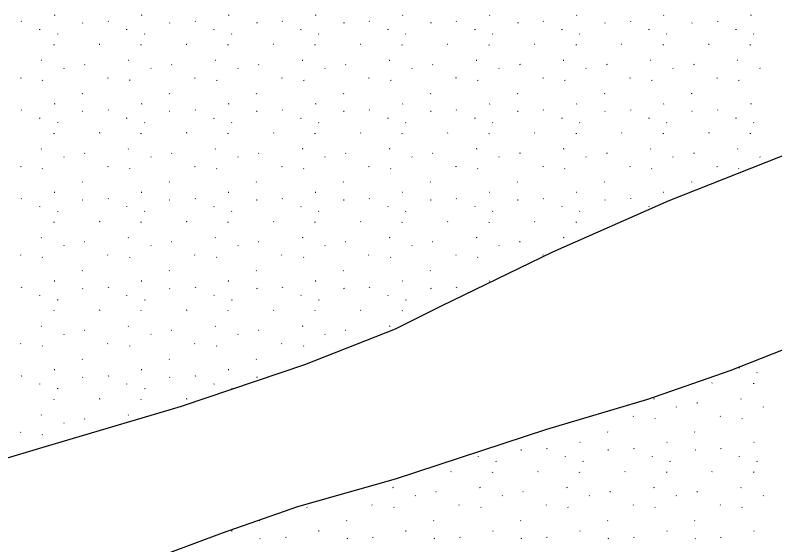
# Model space of a CAD drawing. Extents: x 419396 to 421519, y 4453567 to 4456767.
# Drawn here: x 420240 to 420312.7, y 4454826.5 to 4454877.2 of the extents above; entities that cross this region are included whole.
import ezdxf

# ---------------------------------------------------------------- set-up
doc = ezdxf.new("R2010")
doc.units = 0
doc.layers.add('ADAKENARI1000', color=7, linetype='Continuous')
doc.layers.add('Level 41', color=7, linetype='Continuous')

msp = doc.modelspace()

# ---------------------------------------------------------------- linework, layer by layer
at = {"layer": 'ADAKENARI1000'}
for p, q in [((420315.944, 4454864.76), (420302.529, 4454859.459)), ((420302.529, 4454859.459), (420291.4, 4454854.541)), ((420291.4, 4454854.541), (420280.72, 4454849.367)), ((420280.72, 4454849.367), (420276.317, 4454847.165)), ((420276.317, 4454847.165), (420267.664, 4454843.732)), ((420308.4, 4454843.195), (420316.937, 4454846.566)), ((420267.664, 4454843.732), (420255.838, 4454839.736)), ((420300.528, 4454840.447), (420308.4, 4454843.195)), ((420290.841, 4454837.569), (420300.528, 4454840.447)), ((420255.838, 4454839.736), (420242.6, 4454835.819)), ((420276.346, 4454832.815), (420290.841, 4454837.569)), ((420242.6, 4454835.819), (420238.558, 4454834.607)), ((420267.003, 4454830.172), (420276.346, 4454832.815)), ((420259.786, 4454827.638), (420267.003, 4454830.172)), ((420250.448, 4454824.166), (420259.786, 4454827.638))]:
    msp.add_line(p, q, dxfattribs=at)
at = {"layer": 'Level 41'}
for p, q in [((420243.735, 4454877.226), (420243.688, 4454877.203)), ((420252.067, 4454877.226), (420252.02, 4454877.203)), ((420260.399, 4454877.226), (420260.353, 4454877.203)), ((420268.732, 4454877.226), (420268.685, 4454877.203)), ((420277.064, 4454877.226), (420277.017, 4454877.203)), ((420285.396, 4454877.226), (420285.349, 4454877.203)), ((420293.728, 4454877.226), (420293.681, 4454877.203)), ((420302.06, 4454877.226), (420302.014, 4454877.203)), ((420310.393, 4454877.226), (420310.346, 4454877.203)), ((420240.514, 4454876.66), (420240.542, 4454876.617)), ((420246.438, 4454876.497), (420246.391, 4454876.474)), ((420248.847, 4454876.66), (420248.875, 4454876.617)), ((420254.77, 4454876.497), (420254.723, 4454876.474)), ((420257.179, 4454876.66), (420257.207, 4454876.617)), ((420263.102, 4454876.497), (420263.056, 4454876.474)), ((420265.511, 4454876.66), (420265.539, 4454876.617)), ((420271.435, 4454876.497), (420271.388, 4454876.474)), ((420273.843, 4454876.66), (420273.871, 4454876.617)), ((420279.767, 4454876.497), (420279.72, 4454876.474)), ((420282.175, 4454876.66), (420282.203, 4454876.617)), ((420288.099, 4454876.497), (420288.052, 4454876.474)), ((420290.508, 4454876.66), (420290.536, 4454876.617)), ((420296.431, 4454876.497), (420296.384, 4454876.474)), ((420298.84, 4454876.66), (420298.868, 4454876.617)), ((420304.763, 4454876.497), (420304.717, 4454876.474)), ((420307.172, 4454876.66), (420307.2, 4454876.617)), ((420242.314, 4454875.831), (420242.321, 4454875.883)), ((420250.646, 4454875.831), (420250.654, 4454875.883)), ((420258.978, 4454875.831), (420258.986, 4454875.883)), ((420267.311, 4454875.831), (420267.318, 4454875.883)), ((420275.643, 4454875.831), (420275.65, 4454875.883)), ((420283.975, 4454875.831), (420283.982, 4454875.883)), ((420292.307, 4454875.831), (420292.315, 4454875.883)), ((420300.639, 4454875.831), (420300.647, 4454875.883)), ((420308.972, 4454875.831), (420308.979, 4454875.883)), ((420243.987, 4454875.446), (420244.015, 4454875.402)), ((420252.32, 4454875.446), (420252.348, 4454875.402)), ((420260.652, 4454875.446), (420260.68, 4454875.402)), ((420268.984, 4454875.446), (420269.012, 4454875.402)), ((420277.316, 4454875.446), (420277.344, 4454875.402)), ((420285.648, 4454875.446), (420285.676, 4454875.402)), ((420293.981, 4454875.446), (420294.009, 4454875.402)), ((420302.313, 4454875.446), (420302.341, 4454875.402)), ((420310.645, 4454875.446), (420310.673, 4454875.402)), ((420243.681, 4454874.358), (420243.688, 4454874.409)), ((420248.048, 4454874.432), (420248.001, 4454874.409)), ((420252.013, 4454874.358), (420252.02, 4454874.409)), ((420256.38, 4454874.432), (420256.333, 4454874.409)), ((420260.345, 4454874.358), (420260.353, 4454874.409)), ((420264.712, 4454874.432), (420264.665, 4454874.409)), ((420268.677, 4454874.358), (420268.685, 4454874.409)), ((420273.044, 4454874.432), (420272.997, 4454874.409)), ((420277.009, 4454874.358), (420277.017, 4454874.409)), ((420281.376, 4454874.432), (420281.33, 4454874.409)), ((420285.342, 4454874.358), (420285.349, 4454874.409)), ((420289.709, 4454874.432), (420289.662, 4454874.409)), ((420293.674, 4454874.358), (420293.681, 4454874.409)), ((420298.041, 4454874.432), (420297.994, 4454874.409)), ((420302.006, 4454874.358), (420302.014, 4454874.409)), ((420306.373, 4454874.432), (420306.326, 4454874.409)), ((420310.338, 4454874.358), (420310.346, 4454874.409)), ((420242.479, 4454872.898), (420242.432, 4454872.875)), ((420250.811, 4454872.898), (420250.764, 4454872.875)), ((420259.143, 4454872.898), (420259.097, 4454872.875)), ((420267.476, 4454872.898), (420267.429, 4454872.875)), ((420275.808, 4454872.898), (420275.761, 4454872.875)), ((420284.14, 4454872.898), (420284.093, 4454872.875)), ((420292.472, 4454872.898), (420292.425, 4454872.875)), ((420300.804, 4454872.898), (420300.758, 4454872.875)), ((420309.137, 4454872.898), (420309.09, 4454872.875)), ((420244.595, 4454872.15), (420244.623, 4454872.106)), ((420246.62, 4454872.503), (420246.573, 4454872.48)), ((420252.927, 4454872.15), (420252.955, 4454872.106)), ((420254.952, 4454872.503), (420254.906, 4454872.48)), ((420261.259, 4454872.15), (420261.287, 4454872.106)), ((420263.285, 4454872.503), (420263.238, 4454872.48)), ((420269.591, 4454872.15), (420269.619, 4454872.106)), ((420271.617, 4454872.503), (420271.57, 4454872.48)), ((420277.923, 4454872.15), (420277.952, 4454872.106)), ((420279.949, 4454872.503), (420279.902, 4454872.48)), ((420286.256, 4454872.15), (420286.284, 4454872.106)), ((420288.281, 4454872.503), (420288.234, 4454872.48)), ((420294.588, 4454872.15), (420294.616, 4454872.106)), ((420296.613, 4454872.503), (420296.567, 4454872.48)), ((420302.92, 4454872.15), (420302.948, 4454872.106)), ((420304.946, 4454872.503), (420304.899, 4454872.48)), ((420311.252, 4454872.15), (420311.28, 4454872.106)), ((420240.46, 4454871.247), (420240.488, 4454871.203)), ((420242.549, 4454871.026), (420242.577, 4454870.983)), ((420248.792, 4454871.247), (420248.82, 4454871.203)), ((420250.881, 4454871.026), (420250.909, 4454870.983)), ((420257.124, 4454871.247), (420257.152, 4454871.203)), ((420259.213, 4454871.026), (420259.242, 4454870.983)), ((420265.457, 4454871.247), (420265.485, 4454871.203)), ((420267.546, 4454871.026), (420267.574, 4454870.983)), ((420273.789, 4454871.247), (420273.817, 4454871.203)), ((420275.878, 4454871.026), (420275.906, 4454870.983)), ((420282.121, 4454871.247), (420282.149, 4454871.203)), ((420284.21, 4454871.026), (420284.238, 4454870.983)), ((420290.453, 4454871.247), (420290.481, 4454871.203)), ((420292.542, 4454871.026), (420292.57, 4454870.983)), ((420298.785, 4454871.247), (420298.813, 4454871.203)), ((420300.874, 4454871.026), (420300.903, 4454870.983)), ((420307.118, 4454871.247), (420307.146, 4454871.203)), ((420309.207, 4454871.026), (420309.235, 4454870.983)), ((420246.356, 4454869.751), (420246.384, 4454869.707)), ((420254.688, 4454869.751), (420254.716, 4454869.707)), ((420263.021, 4454869.751), (420263.049, 4454869.707)), ((420271.353, 4454869.751), (420271.381, 4454869.707)), ((420279.685, 4454869.751), (420279.713, 4454869.707)), ((420288.017, 4454869.751), (420288.045, 4454869.707)), ((420296.349, 4454869.751), (420296.377, 4454869.707)), ((420304.682, 4454869.751), (420304.71, 4454869.707)), ((420243.735, 4454868.737), (420243.688, 4454868.714)), ((420252.067, 4454868.737), (420252.02, 4454868.714)), ((420260.399, 4454868.737), (420260.353, 4454868.714)), ((420268.732, 4454868.737), (420268.685, 4454868.714)), ((420277.064, 4454868.737), (420277.017, 4454868.714)), ((420285.396, 4454868.737), (420285.349, 4454868.714)), ((420293.728, 4454868.737), (420293.681, 4454868.714)), ((420302.06, 4454868.737), (420302.014, 4454868.714)), ((420310.393, 4454868.737), (420310.346, 4454868.714)), ((420240.514, 4454868.172), (420240.542, 4454868.128)), ((420246.438, 4454868.008), (420246.391, 4454867.985)), ((420248.847, 4454868.172), (420248.875, 4454868.128)), ((420254.77, 4454868.008), (420254.723, 4454867.985)), ((420257.179, 4454868.172), (420257.207, 4454868.128)), ((420263.102, 4454868.008), (420263.056, 4454867.985)), ((420265.511, 4454868.172), (420265.539, 4454868.128)), ((420271.435, 4454868.008), (420271.388, 4454867.985)), ((420273.843, 4454868.172), (420273.871, 4454868.128)), ((420279.767, 4454868.008), (420279.72, 4454867.985)), ((420282.175, 4454868.172), (420282.203, 4454868.128)), ((420288.099, 4454868.008), (420288.052, 4454867.985)), ((420290.508, 4454868.172), (420290.536, 4454868.128)), ((420296.431, 4454868.008), (420296.384, 4454867.985)), ((420298.84, 4454868.172), (420298.868, 4454868.128)), ((420304.763, 4454868.008), (420304.717, 4454867.985)), ((420307.172, 4454868.172), (420307.2, 4454868.128)), ((420242.314, 4454867.343), (420242.321, 4454867.394)), ((420243.987, 4454866.957), (420244.015, 4454866.913)), ((420250.646, 4454867.343), (420250.654, 4454867.394)), ((420252.32, 4454866.957), (420252.348, 4454866.913)), ((420258.978, 4454867.343), (420258.986, 4454867.394)), ((420260.652, 4454866.957), (420260.68, 4454866.913)), ((420267.311, 4454867.343), (420267.318, 4454867.394)), ((420268.984, 4454866.957), (420269.012, 4454866.913)), ((420275.643, 4454867.343), (420275.65, 4454867.394)), ((420277.316, 4454866.957), (420277.344, 4454866.913)), ((420283.975, 4454867.343), (420283.982, 4454867.394)), ((420285.648, 4454866.957), (420285.676, 4454866.913)), ((420292.307, 4454867.343), (420292.315, 4454867.394)), ((420293.981, 4454866.957), (420294.009, 4454866.913)), ((420300.639, 4454867.343), (420300.647, 4454867.394)), ((420302.313, 4454866.957), (420302.341, 4454866.913)), ((420308.972, 4454867.343), (420308.979, 4454867.394)), ((420310.645, 4454866.957), (420310.673, 4454866.913)), ((420243.681, 4454865.869), (420243.688, 4454865.92)), ((420248.048, 4454865.943), (420248.001, 4454865.92)), ((420252.013, 4454865.869), (420252.02, 4454865.92)), ((420256.38, 4454865.943), (420256.333, 4454865.92)), ((420260.345, 4454865.869), (420260.353, 4454865.92)), ((420264.712, 4454865.943), (420264.665, 4454865.92)), ((420268.677, 4454865.869), (420268.685, 4454865.92)), ((420273.044, 4454865.943), (420272.997, 4454865.92)), ((420277.009, 4454865.869), (420277.017, 4454865.92)), ((420281.376, 4454865.943), (420281.33, 4454865.92)), ((420285.342, 4454865.869), (420285.349, 4454865.92)), ((420289.709, 4454865.943), (420289.662, 4454865.92)), ((420293.674, 4454865.869), (420293.681, 4454865.92)), ((420298.041, 4454865.943), (420297.994, 4454865.92)), ((420302.006, 4454865.869), (420302.014, 4454865.92)), ((420306.373, 4454865.943), (420306.326, 4454865.92)), ((420310.338, 4454865.869), (420310.346, 4454865.92)), ((420242.479, 4454864.409), (420242.432, 4454864.386)), ((420246.62, 4454864.014), (420246.573, 4454863.991)), ((420250.811, 4454864.409), (420250.764, 4454864.386)), ((420254.952, 4454864.014), (420254.906, 4454863.991)), ((420259.143, 4454864.409), (420259.097, 4454864.386)), ((420263.285, 4454864.014), (420263.238, 4454863.991)), ((420267.476, 4454864.409), (420267.429, 4454864.386)), ((420271.617, 4454864.014), (420271.57, 4454863.991)), ((420275.808, 4454864.409), (420275.761, 4454864.386)), ((420279.949, 4454864.014), (420279.902, 4454863.991)), ((420284.14, 4454864.409), (420284.093, 4454864.386)), ((420288.281, 4454864.014), (420288.234, 4454863.991)), ((420292.472, 4454864.409), (420292.425, 4454864.386)), ((420296.613, 4454864.014), (420296.567, 4454863.991)), ((420300.804, 4454864.409), (420300.758, 4454864.386)), ((420304.946, 4454864.014), (420304.899, 4454863.991)), ((420309.137, 4454864.409), (420309.09, 4454864.386)), ((420244.595, 4454863.661), (420244.623, 4454863.618)), ((420252.927, 4454863.661), (420252.955, 4454863.618)), ((420261.259, 4454863.661), (420261.287, 4454863.618)), ((420269.591, 4454863.661), (420269.619, 4454863.618)), ((420277.923, 4454863.661), (420277.952, 4454863.618)), ((420286.256, 4454863.661), (420286.284, 4454863.618)), ((420294.588, 4454863.661), (420294.616, 4454863.618)), ((420302.92, 4454863.661), (420302.948, 4454863.618)), ((420311.252, 4454863.661), (420311.28, 4454863.618)), ((420240.46, 4454862.758), (420240.488, 4454862.714)), ((420248.792, 4454862.758), (420248.82, 4454862.714)), ((420257.124, 4454862.758), (420257.152, 4454862.714)), ((420265.457, 4454862.758), (420265.485, 4454862.714)), ((420273.789, 4454862.758), (420273.817, 4454862.714)), ((420282.121, 4454862.758), (420282.149, 4454862.714)), ((420290.453, 4454862.758), (420290.481, 4454862.714)), ((420298.785, 4454862.758), (420298.813, 4454862.714)), ((420307.118, 4454862.758), (420307.146, 4454862.714)), ((420242.549, 4454862.538), (420242.577, 4454862.494)), ((420250.881, 4454862.538), (420250.909, 4454862.494)), ((420259.213, 4454862.538), (420259.242, 4454862.494)), ((420267.546, 4454862.538), (420267.574, 4454862.494)), ((420275.878, 4454862.538), (420275.906, 4454862.494)), ((420284.21, 4454862.538), (420284.238, 4454862.494)), ((420292.542, 4454862.538), (420292.57, 4454862.494)), ((420300.874, 4454862.538), (420300.903, 4454862.494)), ((420309.207, 4454862.538), (420309.235, 4454862.494)), ((420246.356, 4454861.262), (420246.384, 4454861.218)), ((420254.688, 4454861.262), (420254.716, 4454861.218)), ((420263.021, 4454861.262), (420263.049, 4454861.218)), ((420271.353, 4454861.262), (420271.381, 4454861.218)), ((420279.685, 4454861.262), (420279.713, 4454861.218)), ((420288.017, 4454861.262), (420288.045, 4454861.218)), ((420296.349, 4454861.262), (420296.377, 4454861.218)), ((420304.682, 4454861.262), (420304.71, 4454861.218)), ((420240.514, 4454859.683), (420240.542, 4454859.639)), ((420243.735, 4454860.249), (420243.688, 4454860.226)), ((420248.847, 4454859.683), (420248.875, 4454859.639)), ((420252.067, 4454860.249), (420252.02, 4454860.226)), ((420257.179, 4454859.683), (420257.207, 4454859.639)), ((420260.399, 4454860.249), (420260.353, 4454860.226)), ((420265.511, 4454859.683), (420265.539, 4454859.639)), ((420268.732, 4454860.249), (420268.685, 4454860.226)), ((420273.843, 4454859.683), (420273.871, 4454859.639)), ((420277.064, 4454860.249), (420277.017, 4454860.226)), ((420282.175, 4454859.683), (420282.203, 4454859.639)), ((420285.396, 4454860.249), (420285.349, 4454860.226)), ((420290.508, 4454859.683), (420290.536, 4454859.639)), ((420293.728, 4454860.249), (420293.681, 4454860.226)), ((420298.84, 4454859.683), (420298.868, 4454859.639)), ((420302.06, 4454860.249), (420302.014, 4454860.226)), ((420246.438, 4454859.52), (420246.391, 4454859.497)), ((420254.77, 4454859.52), (420254.723, 4454859.497)), ((420263.102, 4454859.52), (420263.056, 4454859.497)), ((420271.435, 4454859.52), (420271.388, 4454859.497)), ((420279.767, 4454859.52), (420279.72, 4454859.497)), ((420288.099, 4454859.52), (420288.052, 4454859.497)), ((420296.431, 4454859.52), (420296.384, 4454859.497)), ((420242.314, 4454858.854), (420242.321, 4454858.905)), ((420243.987, 4454858.468), (420244.015, 4454858.424)), ((420250.646, 4454858.854), (420250.654, 4454858.905)), ((420252.32, 4454858.468), (420252.348, 4454858.424)), ((420258.978, 4454858.854), (420258.986, 4454858.905)), ((420260.652, 4454858.468), (420260.68, 4454858.424)), ((420267.311, 4454858.854), (420267.318, 4454858.905)), ((420268.984, 4454858.468), (420269.012, 4454858.424)), ((420275.643, 4454858.854), (420275.65, 4454858.905)), ((420277.316, 4454858.468), (420277.344, 4454858.424)), ((420283.975, 4454858.854), (420283.982, 4454858.905)), ((420285.648, 4454858.468), (420285.676, 4454858.424)), ((420292.307, 4454858.854), (420292.315, 4454858.905)), ((420293.981, 4454858.468), (420294.009, 4454858.424)), ((420300.639, 4454858.854), (420300.647, 4454858.905)), ((420243.681, 4454857.38), (420243.688, 4454857.432)), ((420248.048, 4454857.455), (420248.001, 4454857.432)), ((420252.013, 4454857.38), (420252.02, 4454857.432)), ((420256.38, 4454857.455), (420256.333, 4454857.432)), ((420260.345, 4454857.38), (420260.353, 4454857.432)), ((420264.712, 4454857.455), (420264.665, 4454857.432)), ((420268.677, 4454857.38), (420268.685, 4454857.432)), ((420273.044, 4454857.455), (420272.997, 4454857.432)), ((420277.009, 4454857.38), (420277.017, 4454857.432)), ((420281.376, 4454857.455), (420281.33, 4454857.432)), ((420285.342, 4454857.38), (420285.349, 4454857.432)), ((420289.709, 4454857.455), (420289.662, 4454857.432)), ((420293.674, 4454857.38), (420293.681, 4454857.432)), ((420242.479, 4454855.92), (420242.432, 4454855.898)), ((420246.62, 4454855.525), (420246.573, 4454855.503)), ((420250.811, 4454855.92), (420250.764, 4454855.898)), ((420254.952, 4454855.525), (420254.906, 4454855.503)), ((420259.143, 4454855.92), (420259.097, 4454855.898)), ((420263.285, 4454855.525), (420263.238, 4454855.503)), ((420267.476, 4454855.92), (420267.429, 4454855.898)), ((420271.617, 4454855.525), (420271.57, 4454855.503)), ((420275.808, 4454855.92), (420275.761, 4454855.898)), ((420279.949, 4454855.525), (420279.902, 4454855.503)), ((420284.14, 4454855.92), (420284.093, 4454855.898)), ((420288.281, 4454855.525), (420288.234, 4454855.503)), ((420292.472, 4454855.92), (420292.425, 4454855.898)), ((420244.595, 4454855.173), (420244.623, 4454855.129)), ((420252.927, 4454855.173), (420252.955, 4454855.129)), ((420261.259, 4454855.173), (420261.287, 4454855.129)), ((420269.591, 4454855.173), (420269.619, 4454855.129)), ((420277.923, 4454855.173), (420277.952, 4454855.129)), ((420286.256, 4454855.173), (420286.284, 4454855.129)), ((420240.46, 4454854.269), (420240.488, 4454854.226)), ((420242.549, 4454854.049), (420242.577, 4454854.005)), ((420248.792, 4454854.269), (420248.82, 4454854.226)), ((420250.881, 4454854.049), (420250.909, 4454854.005)), ((420257.124, 4454854.269), (420257.152, 4454854.226)), ((420259.213, 4454854.049), (420259.242, 4454854.005)), ((420265.457, 4454854.269), (420265.485, 4454854.226)), ((420267.546, 4454854.049), (420267.574, 4454854.005)), ((420273.789, 4454854.269), (420273.817, 4454854.226)), ((420275.878, 4454854.049), (420275.906, 4454854.005)), ((420282.121, 4454854.269), (420282.149, 4454854.226)), ((420284.21, 4454854.049), (420284.238, 4454854.005)), ((420290.453, 4454854.269), (420290.481, 4454854.226)), ((420246.356, 4454852.773), (420246.384, 4454852.73)), ((420254.688, 4454852.773), (420254.716, 4454852.73)), ((420263.021, 4454852.773), (420263.049, 4454852.73)), ((420271.353, 4454852.773), (420271.381, 4454852.73)), ((420279.685, 4454852.773), (420279.713, 4454852.73)), ((420243.735, 4454851.76), (420243.688, 4454851.737)), ((420252.067, 4454851.76), (420252.02, 4454851.737)), ((420260.399, 4454851.76), (420260.353, 4454851.737)), ((420268.732, 4454851.76), (420268.685, 4454851.737)), ((420277.064, 4454851.76), (420277.017, 4454851.737)), ((420285.396, 4454851.76), (420285.349, 4454851.737)), ((420240.514, 4454851.194), (420240.542, 4454851.15)), ((420246.438, 4454851.031), (420246.391, 4454851.008)), ((420248.847, 4454851.194), (420248.875, 4454851.15)), ((420254.77, 4454851.031), (420254.723, 4454851.008)), ((420257.179, 4454851.194), (420257.207, 4454851.15)), ((420263.102, 4454851.031), (420263.056, 4454851.008)), ((420265.511, 4454851.194), (420265.539, 4454851.15)), ((420271.435, 4454851.031), (420271.388, 4454851.008)), ((420273.843, 4454851.194), (420273.871, 4454851.15)), ((420279.767, 4454851.031), (420279.72, 4454851.008)), ((420282.175, 4454851.194), (420282.203, 4454851.15)), ((420242.314, 4454850.365), (420242.321, 4454850.416)), ((420250.646, 4454850.365), (420250.654, 4454850.416)), ((420258.978, 4454850.365), (420258.986, 4454850.416)), ((420267.311, 4454850.365), (420267.318, 4454850.416)), ((420275.643, 4454850.365), (420275.65, 4454850.416)), ((420243.987, 4454849.979), (420244.015, 4454849.936)), ((420252.32, 4454849.979), (420252.348, 4454849.936)), ((420260.652, 4454849.979), (420260.68, 4454849.936)), ((420268.984, 4454849.979), (420269.012, 4454849.936)), ((420277.316, 4454849.979), (420277.344, 4454849.936)), ((420243.681, 4454848.892), (420243.688, 4454848.943)), ((420248.048, 4454848.966), (420248.001, 4454848.943)), ((420252.013, 4454848.892), (420252.02, 4454848.943)), ((420256.38, 4454848.966), (420256.333, 4454848.943)), ((420260.345, 4454848.892), (420260.353, 4454848.943)), ((420264.712, 4454848.966), (420264.665, 4454848.943)), ((420268.677, 4454848.892), (420268.685, 4454848.943)), ((420273.044, 4454848.966), (420272.997, 4454848.943)), ((420277.009, 4454848.892), (420277.017, 4454848.943)), ((420242.479, 4454847.432), (420242.432, 4454847.409)), ((420250.811, 4454847.432), (420250.764, 4454847.409)), ((420259.143, 4454847.432), (420259.097, 4454847.409)), ((420267.476, 4454847.432), (420267.429, 4454847.409)), ((420275.808, 4454847.432), (420275.761, 4454847.409)), ((420244.595, 4454846.684), (420244.623, 4454846.64)), ((420246.62, 4454847.037), (420246.573, 4454847.014)), ((420252.927, 4454846.684), (420252.955, 4454846.64)), ((420254.952, 4454847.037), (420254.906, 4454847.014)), ((420261.259, 4454846.684), (420261.287, 4454846.64)), ((420263.285, 4454847.037), (420263.238, 4454847.014)), ((420269.591, 4454846.684), (420269.619, 4454846.64)), ((420271.617, 4454847.037), (420271.57, 4454847.014)), ((420240.46, 4454845.78), (420240.488, 4454845.737)), ((420242.549, 4454845.56), (420242.577, 4454845.516)), ((420248.792, 4454845.78), (420248.82, 4454845.737)), ((420250.881, 4454845.56), (420250.909, 4454845.516)), ((420257.124, 4454845.78), (420257.152, 4454845.737)), ((420259.213, 4454845.56), (420259.242, 4454845.516)), ((420265.457, 4454845.78), (420265.485, 4454845.737)), ((420267.546, 4454845.56), (420267.574, 4454845.516)), ((420246.356, 4454844.284), (420246.384, 4454844.241)), ((420254.688, 4454844.284), (420254.716, 4454844.241)), ((420263.021, 4454844.284), (420263.049, 4454844.241)), ((420243.735, 4454843.271), (420243.688, 4454843.248)), ((420252.067, 4454843.271), (420252.02, 4454843.248)), ((420260.399, 4454843.271), (420260.353, 4454843.248)), ((420309.286, 4454843.4), (420309.294, 4454843.452)), ((420310.96, 4454843.015), (420310.988, 4454842.971)), ((420240.514, 4454842.705), (420240.542, 4454842.662)), ((420246.438, 4454842.542), (420246.391, 4454842.519)), ((420248.847, 4454842.705), (420248.875, 4454842.662)), ((420254.77, 4454842.542), (420254.723, 4454842.519)), ((420257.179, 4454842.705), (420257.207, 4454842.662)), ((420263.102, 4454842.542), (420263.056, 4454842.519)), ((420242.314, 4454841.876), (420242.321, 4454841.927)), ((420243.987, 4454841.49), (420244.015, 4454841.447)), ((420250.646, 4454841.876), (420250.654, 4454841.927)), ((420252.32, 4454841.49), (420252.348, 4454841.447)), ((420258.978, 4454841.876), (420258.986, 4454841.927)), ((420260.652, 4454841.49), (420260.68, 4454841.447)), ((420306.688, 4454842.001), (420306.641, 4454841.978)), ((420310.653, 4454841.927), (420310.661, 4454841.978)), ((420243.681, 4454840.403), (420243.688, 4454840.454)), ((420248.048, 4454840.477), (420248.001, 4454840.454)), ((420252.013, 4454840.403), (420252.02, 4454840.454)), ((420256.38, 4454840.477), (420256.333, 4454840.454)), ((420301.119, 4454840.467), (420301.072, 4454840.444)), ((420305.26, 4454840.072), (420305.214, 4454840.049)), ((420309.451, 4454840.467), (420309.405, 4454840.444)), ((420303.235, 4454839.719), (420303.263, 4454839.675)), ((420311.567, 4454839.719), (420311.595, 4454839.675)), ((420242.479, 4454838.943), (420242.432, 4454838.92)), ((420250.811, 4454838.943), (420250.764, 4454838.92)), ((420299.1, 4454838.816), (420299.128, 4454838.772)), ((420301.189, 4454838.595), (420301.217, 4454838.552)), ((420307.432, 4454838.816), (420307.46, 4454838.772)), ((420309.521, 4454838.595), (420309.55, 4454838.552)), ((420244.595, 4454838.195), (420244.623, 4454838.151)), ((420246.62, 4454838.548), (420246.573, 4454838.525)), ((420240.46, 4454837.292), (420240.488, 4454837.248)), ((420296.664, 4454837.32), (420296.692, 4454837.276)), ((420304.996, 4454837.32), (420305.024, 4454837.276)), ((420242.549, 4454837.071), (420242.577, 4454837.027)), ((420290.822, 4454835.741), (420290.85, 4454835.697)), ((420294.043, 4454836.306), (420293.996, 4454836.283)), ((420299.155, 4454835.741), (420299.183, 4454835.697)), ((420302.375, 4454836.306), (420302.328, 4454836.283)), ((420307.487, 4454835.741), (420307.515, 4454835.697)), ((420310.707, 4454836.306), (420310.661, 4454836.283)), ((420284.29, 4454834.912), (420284.297, 4454834.963)), ((420288.414, 4454835.577), (420288.367, 4454835.554)), ((420292.622, 4454834.912), (420292.629, 4454834.963)), ((420296.746, 4454835.577), (420296.699, 4454835.554)), ((420300.954, 4454834.912), (420300.962, 4454834.963)), ((420305.078, 4454835.577), (420305.031, 4454835.554)), ((420309.286, 4454834.912), (420309.294, 4454834.963)), ((420285.963, 4454834.526), (420285.991, 4454834.482)), ((420294.295, 4454834.526), (420294.323, 4454834.482)), ((420302.628, 4454834.526), (420302.656, 4454834.482)), ((420310.96, 4454834.526), (420310.988, 4454834.482)), ((420281.691, 4454833.512), (420281.644, 4454833.489)), ((420285.656, 4454833.438), (420285.664, 4454833.489)), ((420290.023, 4454833.512), (420289.977, 4454833.489)), ((420293.989, 4454833.438), (420293.996, 4454833.489)), ((420298.356, 4454833.512), (420298.309, 4454833.489)), ((420302.321, 4454833.438), (420302.328, 4454833.489)), ((420306.688, 4454833.512), (420306.641, 4454833.489)), ((420310.653, 4454833.438), (420310.661, 4454833.489)), ((420276.123, 4454831.978), (420276.076, 4454831.955)), ((420280.264, 4454831.583), (420280.217, 4454831.56)), ((420284.455, 4454831.978), (420284.408, 4454831.955)), ((420288.596, 4454831.583), (420288.549, 4454831.56)), ((420292.787, 4454831.978), (420292.74, 4454831.955)), ((420296.928, 4454831.583), (420296.881, 4454831.56)), ((420301.119, 4454831.978), (420301.072, 4454831.955)), ((420305.26, 4454831.583), (420305.214, 4454831.56)), ((420309.451, 4454831.978), (420309.405, 4454831.955)), ((420278.238, 4454831.23), (420278.266, 4454831.187)), ((420286.57, 4454831.23), (420286.599, 4454831.187)), ((420294.903, 4454831.23), (420294.931, 4454831.187)), ((420303.235, 4454831.23), (420303.263, 4454831.187)), ((420311.567, 4454831.23), (420311.595, 4454831.187)), ((420267.86, 4454830.107), (420267.889, 4454830.063)), ((420274.104, 4454830.327), (420274.132, 4454830.283)), ((420276.193, 4454830.107), (420276.221, 4454830.063)), ((420282.436, 4454830.327), (420282.464, 4454830.283)), ((420284.525, 4454830.107), (420284.553, 4454830.063)), ((420290.768, 4454830.327), (420290.796, 4454830.283)), ((420292.857, 4454830.107), (420292.885, 4454830.063)), ((420299.1, 4454830.327), (420299.128, 4454830.283)), ((420301.189, 4454830.107), (420301.217, 4454830.063)), ((420307.432, 4454830.327), (420307.46, 4454830.283)), ((420309.521, 4454830.107), (420309.55, 4454830.063)), ((420263.335, 4454828.831), (420263.363, 4454828.787)), ((420271.668, 4454828.831), (420271.696, 4454828.787)), ((420280, 4454828.831), (420280.028, 4454828.787)), ((420288.332, 4454828.831), (420288.36, 4454828.787)), ((420296.664, 4454828.831), (420296.692, 4454828.787)), ((420304.996, 4454828.831), (420305.024, 4454828.787)), ((420260.714, 4454827.818), (420260.667, 4454827.795)), ((420269.046, 4454827.818), (420269, 4454827.795)), ((420277.379, 4454827.818), (420277.332, 4454827.795)), ((420285.711, 4454827.818), (420285.664, 4454827.795)), ((420294.043, 4454827.818), (420293.996, 4454827.795)), ((420302.375, 4454827.818), (420302.328, 4454827.795)), ((420310.707, 4454827.818), (420310.661, 4454827.795)), ((420263.417, 4454827.089), (420263.37, 4454827.066)), ((420265.826, 4454827.252), (420265.854, 4454827.208)), ((420271.749, 4454827.089), (420271.703, 4454827.066)), ((420274.158, 4454827.252), (420274.186, 4454827.208)), ((420280.082, 4454827.089), (420280.035, 4454827.066)), ((420282.49, 4454827.252), (420282.518, 4454827.208)), ((420288.414, 4454827.089), (420288.367, 4454827.066)), ((420290.822, 4454827.252), (420290.85, 4454827.208)), ((420296.746, 4454827.089), (420296.699, 4454827.066)), ((420299.155, 4454827.252), (420299.183, 4454827.208)), ((420305.078, 4454827.089), (420305.031, 4454827.066)), ((420307.487, 4454827.252), (420307.515, 4454827.208))]:
    msp.add_line(p, q, dxfattribs=at)

doc.saveas('drawing.dxf')
